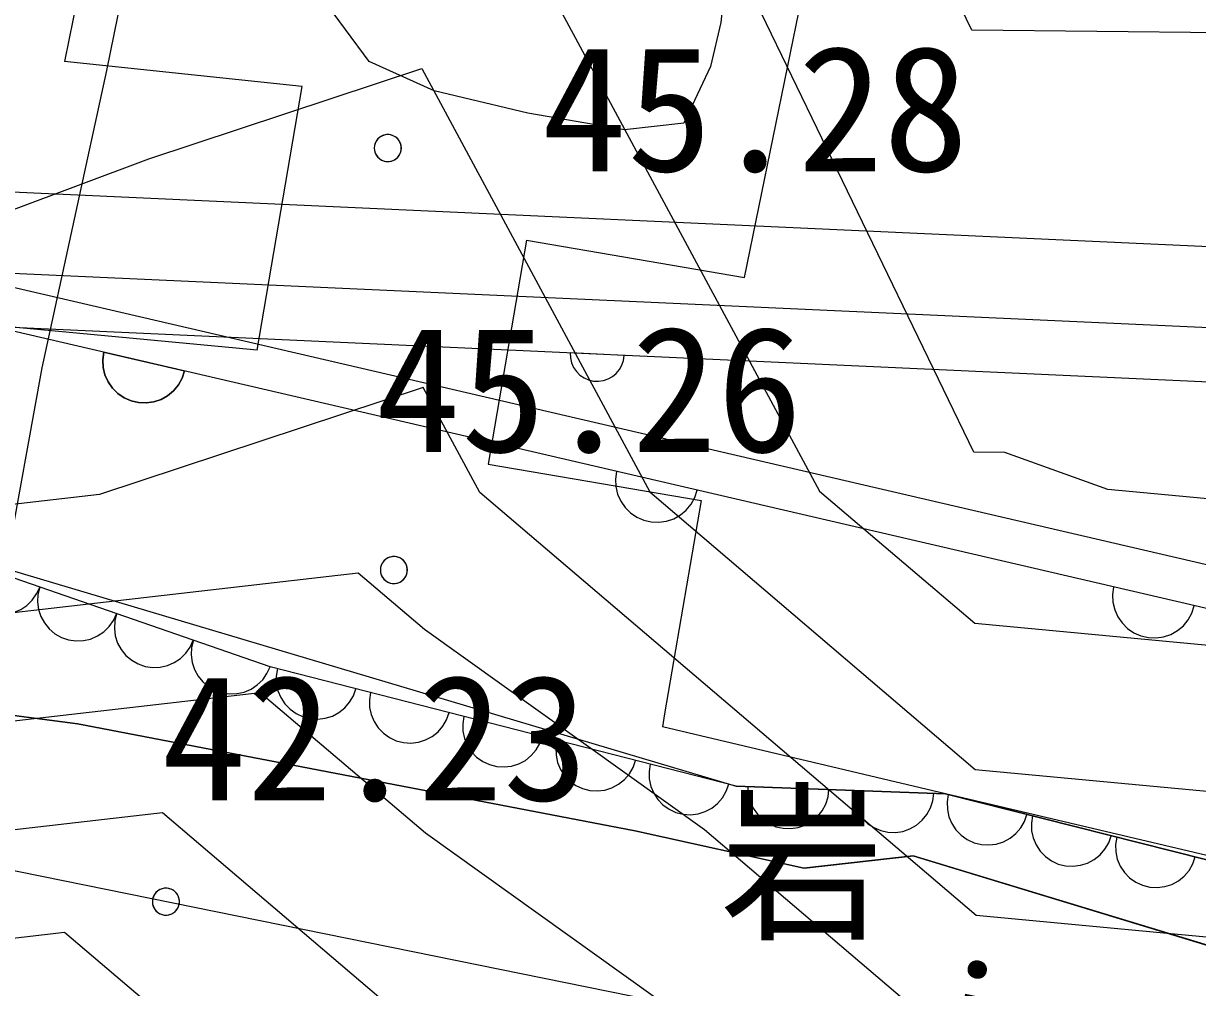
# Model space of a CAD drawing. Extents: x 42655 to 43811, y -141820 to -141156.
# Drawn here: x 43648.75 to 43659.6, y -141360.11 to -141351.2 of the extents above; entities that cross this region are included whole.
import ezdxf

# ---------------------------------------------------------------- set-up
doc = ezdxf.new("R2010")
doc.units = 0
for name, color, linetype in [('ZE_HICN', 7, 'Continuous'), ('ZE_LWCN', 7, 'Continuous'), ('地形', 7, 'Continuous'), ('現況水路ﾊｯﾁ', 7, 'Continuous')]:
    doc.layers.add(name, color=color, linetype=linetype)

msp = doc.modelspace()

# ---------------------------------------------------------------- linework, layer by layer
at = {"layer": 'ZE_HICN'}
for points in [[(43670.166, -141358.665), (43667.725, -141358.014), (43663.61, -141355.487), (43662.608, -141351.884), (43660.983, -141351.301), (43657.517, -141351.264), (43656.594, -141349.358), (43657.503, -141348.444), (43661.814, -141348.392), (43662.588, -141347.666), (43663.879, -141347.759), (43667.681, -141348.645), (43668.638, -141349.3)], [(43669.995, -141367.782), (43667.76, -141365.249), (43666.811, -141362.769), (43664.051, -141361.647), (43662.653, -141361.276), (43658.233, -141360.863), (43657.562, -141360.8), (43655.046, -141358.656), (43652.455, -141356.803), (43651.843, -141356.281), (43647.367, -141356.797)]]:
    msp.add_lwpolyline(points, dxfattribs=at)
at = {"layer": 'ZE_LWCN'}
for points in [[(43672.041, -141343.121), (43667.648, -141341.858), (43663.811, -141341.644), (43662.56, -141341.821), (43661.619, -141342.03), (43660.391, -141343.177), (43658.75, -141344.716), (43657.486, -141344.731), (43652.867, -141349.375), (43653.488, -141350.658), (43656.108, -141355.523), (43657.543, -141356.746), (43661.312, -141357.098), (43662.633, -141357.221), (43664.475, -141357.711), (43667.733, -141359.712), (43669.028, -141360.057)], [(43666.887, -141367.797), (43665.553, -141364.308), (43662.661, -141363.133), (43658.247, -141362.495), (43657.569, -141362.286), (43657.182, -141362.148), (43656.653, -141361.683), (43652.464, -141358.687), (43650.938, -141357.388), (43647.372, -141357.799), (43643.865, -141357.498), (43642.281, -141357.19), (43641.024, -141357.116), (43638.836, -141355.605), (43637.18, -141354.626), (43633.54, -141353.872), (43632.088, -141353.824), (43629.328, -141352.316), (43627.004, -141354.756), (43624.746, -141352.23), (43624.312, -141349.511), (43624.497, -141346.336), (43621.865, -141343.968), (43618.421, -141345.359)], [(43669.597, -141359.361), (43667.729, -141358.863), (43663.03, -141355.977), (43662.627, -141355.87), (43662.338, -141355.843), (43658.775, -141355.51), (43657.822, -141355.168), (43657.535, -141355.165), (43654.731, -141349.366), (43657.495, -141346.587), (43660.282, -141346.554), (43662.572, -141344.405), (43666.396, -141344.681), (43667.663, -141344.976), (43671.208, -141347.405)], [(43647.351, -141353.407), (43649.907, -141352.451), (43652.43, -141351.618), (43654.538, -141355.53), (43657.549, -141358.097), (43660.285, -141358.353), (43662.64, -141358.573), (43665.921, -141359.445), (43667.737, -141360.56), (43668.459, -141360.753)], [(43668.32, -141361.627), (43667.89, -141361.449), (43667.741, -141361.409), (43667.367, -141361.179), (43662.646, -141359.924), (43659.259, -141359.608), (43657.556, -141359.448), (43652.967, -141355.537), (43652.444, -141354.567), (43649.451, -141355.554), (43647.362, -141355.795)], [(43616.841, -141357.425), (43621.668, -141355.994), (43621.922, -141355.965), (43622.247, -141356.077), (43627.025, -141359.165), (43631.374, -141356.52), (43632.1, -141356.308), (43632.408, -141356.01), (43637.192, -141357.17), (43639.613, -141358.841), (43642.289, -141359), (43645.663, -141359.655), (43647.381, -141359.803), (43649.128, -141359.602), (43651.601, -141361.707), (43652.483, -141362.629), (43654.988, -141364.832), (43657.586, -141365.758), (43662.139, -141367.163)], [(43647.376, -141358.801), (43650.033, -141358.495), (43652.473, -141360.572), (43654.044, -141361.695), (43656.085, -141363.49), (43657.577, -141364.022), (43660.193, -141364.829), (43662.671, -141365.187), (43664.294, -141365.847), (43665.043, -141367.805)]]:
    msp.add_lwpolyline(points, dxfattribs=at)
at = {"layer": '地形'}
for p, q in [((43649.682, -141348.821), (43649.126, -141351.553)), ((43655.415, -141353.55), (43656.305, -141349.19)), ((43651.943, -141351.553), (43650.871, -141350.091)), ((43661.288, -141353.336), (43648, -141352.731)), ((43653.4, -141353.204), (43653.044, -141355.274)), ((43653.4, -141353.204), (43655.415, -141353.55)), ((43661.504, -141354.096), (43647.966, -141353.481)), ((43666.894, -141357.883), (43647.966, -141353.481)), ((43666.837, -141358.273), (43647.948, -141353.88)), ((43661.482, -141354.596), (43647.9, -141353.978)), ((43650.909, -141354.222), (43648.581, -141354.002)), ((43650.237, -141354.413), (43650.237, -141354.413)), ((43653.044, -141355.274), (43655.015, -141355.612)), ((43655.015, -141355.612), (43654.676, -141357.584)), ((43654.4, -141358.665), (43649.248, -141357.675)), ((43654.676, -141357.584), (43654.656, -141357.703)), ((43657.273, -141358.322), (43654.656, -141357.703)), ((43666.381, -141360.476), (43657.273, -141358.322)), ((43655.962, -141359.009), (43654.4, -141358.665)), ((43673.517, -141364.076), (43647.722, -141358.843)), ((43656.975, -141358.896), (43655.962, -141359.009)), ((43660.448, -141359.952), (43656.975, -141358.896))]:
    msp.add_line(p, q, dxfattribs=at)
for points in [[(43650.759, -141346.056), (43650.072, -141348.907), (43649.517, -141351.635), (43648.918, -141354.385), (43648.582, -141356.238)], [(43655.368, -141348.397), (43655.379, -141349.42), (43655.295, -141350.216), (43655.197, -141351.193), (43655.1, -141351.598), (43654.854, -141352.121), (43654.304, -141352.185), (43653.41, -141352.031), (43652.544, -141351.822), (43651.943, -141351.553)], [(43649.248, -141357.675), (43647.784, -141357.485), (43629.008, -141352.456), (43617.571, -141352.086), (43610.497, -141351.209), (43606.092, -141352.387)], [(43650.909, -141354.222), (43651.326, -141351.782), (43649.126, -141351.553)], [(43652.242, -141352.353), (43652.24, -141352.33), (43652.233, -141352.307), (43652.223, -141352.287), (43652.209, -141352.268), (43652.192, -141352.253), (43652.173, -141352.241), (43652.151, -141352.232), (43652.128, -141352.228), (43652.105, -141352.228), (43652.083, -141352.232), (43652.061, -141352.241), (43652.042, -141352.253), (43652.024, -141352.268), (43652.011, -141352.287), (43652, -141352.307), (43651.994, -141352.33), (43651.992, -141352.353)], [(43651.992, -141352.353), (43651.994, -141352.375), (43652, -141352.396), (43652.01, -141352.417), (43652.023, -141352.435), (43652.039, -141352.45), (43652.058, -141352.463), (43652.078, -141352.471), (43652.1, -141352.476), (43652.122, -141352.477), (43652.145, -141352.474), (43652.166, -141352.467), (43652.186, -141352.457), (43652.203, -141352.443), (43652.218, -141352.426), (43652.229, -141352.407), (43652.237, -141352.386), (43652.241, -141352.364), (43652.241, -141352.341), (43652.237, -141352.319), (43652.229, -141352.298), (43652.218, -141352.279), (43652.203, -141352.262), (43652.186, -141352.248), (43652.166, -141352.238), (43652.145, -141352.231), (43652.122, -141352.228), (43652.1, -141352.229), (43652.078, -141352.234), (43652.058, -141352.242), (43652.039, -141352.255), (43652.023, -141352.27), (43652.01, -141352.288), (43652, -141352.309), (43651.994, -141352.33), (43651.992, -141352.353)], [(43651.992, -141352.353), (43651.994, -141352.376), (43652, -141352.398), (43652.011, -141352.418), (43652.024, -141352.437), (43652.042, -141352.452), (43652.061, -141352.464), (43652.083, -141352.473), (43652.105, -141352.477), (43652.128, -141352.477), (43652.151, -141352.473), (43652.173, -141352.464), (43652.192, -141352.452), (43652.209, -141352.437), (43652.223, -141352.418), (43652.233, -141352.398), (43652.24, -141352.376), (43652.242, -141352.353)], [(43649.491, -141354.239), (43649.481, -141354.309), (43649.484, -141354.38), (43649.501, -141354.449), (43649.53, -141354.513), (43649.57, -141354.572), (43649.62, -141354.621), (43649.678, -141354.661), (43649.743, -141354.69), (43649.812, -141354.706), (43649.883, -141354.709), (43649.953, -141354.699), (43650.02, -141354.676), (43650.081, -141354.642), (43650.136, -141354.596), (43650.181, -141354.542), (43650.215, -141354.48), (43650.237, -141354.413)], [(43650.237, -141354.413), (43650.215, -141354.48), (43650.181, -141354.542), (43650.136, -141354.596), (43650.081, -141354.642), (43650.02, -141354.676), (43649.953, -141354.699), (43649.883, -141354.709), (43649.812, -141354.706), (43649.743, -141354.69), (43649.678, -141354.661), (43649.62, -141354.621), (43649.57, -141354.572), (43649.53, -141354.513), (43649.501, -141354.449), (43649.484, -141354.38), (43649.481, -141354.309), (43649.491, -141354.239)], [(43649.491, -141354.239), (43649.491, -141354.239), (43650.237, -141354.413)], [(43653.802, -141354.247), (43653.805, -141354.293), (43653.815, -141354.338), (43653.834, -141354.38), (43653.86, -141354.418), (43653.893, -141354.451), (43653.931, -141354.477), (43653.973, -141354.495), (43654.018, -141354.506), (43654.064, -141354.508), (43654.11, -141354.501), (43654.153, -141354.487), (43654.194, -141354.464), (43654.229, -141354.435), (43654.258, -141354.399), (43654.281, -141354.359), (43654.296, -141354.315), (43654.302, -141354.269)], [(43654.302, -141354.269), (43654.302, -141354.269), (43653.802, -141354.247), (43653.802, -141354.247)], [(43653.802, -141354.247), (43653.805, -141354.293), (43653.815, -141354.338), (43653.834, -141354.38), (43653.86, -141354.418), (43653.893, -141354.451), (43653.931, -141354.477), (43653.973, -141354.495), (43654.018, -141354.506), (43654.064, -141354.508), (43654.11, -141354.501), (43654.153, -141354.487), (43654.194, -141354.464), (43654.229, -141354.435), (43654.258, -141354.399), (43654.281, -141354.359), (43654.296, -141354.315), (43654.302, -141354.269)], [(43662.943, -141359.988), (43661.166, -141359.304), (43657.273, -141358.322), (43655.337, -141358.251), (43651.028, -141357.147), (43648.188, -141356.166), (43643.557, -141355.407)], [(43654.231, -141355.341), (43654.221, -141355.412), (43654.225, -141355.482), (43654.241, -141355.551), (43654.27, -141355.616), (43654.31, -141355.674), (43654.36, -141355.724), (43654.419, -141355.764), (43654.483, -141355.792), (43654.552, -141355.808), (43654.623, -141355.811), (43654.693, -141355.801), (43654.76, -141355.779), (43654.822, -141355.744), (43654.876, -141355.699), (43654.921, -141355.644), (43654.955, -141355.582), (43654.978, -141355.515)], [(43648.189, -141356.167), (43648.172, -141356.234), (43648.168, -141356.303), (43648.177, -141356.372), (43648.199, -141356.437), (43648.232, -141356.498), (43648.276, -141356.552), (43648.328, -141356.596), (43648.389, -141356.631), (43648.454, -141356.653), (43648.522, -141356.663), (43648.592, -141356.661), (43648.659, -141356.646), (43648.723, -141356.618), (43648.78, -141356.58), (43648.83, -141356.531), (43648.869, -141356.474), (43648.898, -141356.411)], [(43652.298, -141356.253), (43652.296, -141356.23), (43652.289, -141356.208), (43652.279, -141356.188), (43652.265, -141356.169), (43652.248, -141356.154), (43652.229, -141356.142), (43652.207, -141356.133), (43652.184, -141356.129), (43652.161, -141356.129), (43652.139, -141356.133), (43652.117, -141356.142), (43652.098, -141356.154), (43652.081, -141356.169), (43652.067, -141356.188), (43652.056, -141356.208), (43652.05, -141356.23), (43652.048, -141356.253)], [(43652.048, -141356.253), (43652.05, -141356.276), (43652.056, -141356.297), (43652.066, -141356.318), (43652.079, -141356.336), (43652.095, -141356.351), (43652.114, -141356.363), (43652.134, -141356.372), (43652.156, -141356.377), (43652.179, -141356.378), (43652.201, -141356.375), (43652.222, -141356.368), (43652.242, -141356.358), (43652.259, -141356.344), (43652.274, -141356.327), (43652.286, -141356.308), (43652.293, -141356.287), (43652.297, -141356.265), (43652.297, -141356.242), (43652.293, -141356.22), (43652.286, -141356.199), (43652.274, -141356.18), (43652.259, -141356.163), (43652.242, -141356.149), (43652.222, -141356.138), (43652.201, -141356.132), (43652.179, -141356.129), (43652.156, -141356.13), (43652.134, -141356.135), (43652.114, -141356.143), (43652.095, -141356.156), (43652.079, -141356.171), (43652.066, -141356.189), (43652.056, -141356.21), (43652.05, -141356.231), (43652.048, -141356.253)], [(43648.582, -141356.238), (43655.337, -141358.251), (43657.273, -141358.322), (43661.166, -141359.304), (43662.943, -141359.988), (43666.013, -141360.837)], [(43652.048, -141356.253), (43652.05, -141356.276), (43652.056, -141356.299), (43652.067, -141356.319), (43652.081, -141356.338), (43652.098, -141356.353), (43652.117, -141356.365), (43652.139, -141356.374), (43652.161, -141356.378), (43652.184, -141356.378), (43652.207, -141356.374), (43652.229, -141356.365), (43652.248, -141356.353), (43652.265, -141356.338), (43652.279, -141356.319), (43652.289, -141356.299), (43652.296, -141356.276), (43652.298, -141356.253)], [(43648.899, -141356.412), (43648.882, -141356.479), (43648.878, -141356.548), (43648.887, -141356.617), (43648.909, -141356.683), (43648.942, -141356.743), (43648.986, -141356.797), (43649.039, -141356.842), (43649.099, -141356.876), (43649.164, -141356.898), (43649.233, -141356.909), (43649.302, -141356.906), (43649.369, -141356.891), (43649.433, -141356.863), (43649.49, -141356.825), (43649.54, -141356.776), (43649.579, -141356.72), (43649.608, -141356.657)], [(43658.828, -141356.411), (43658.818, -141356.481), (43658.822, -141356.551), (43658.838, -141356.62), (43658.867, -141356.685), (43658.907, -141356.743), (43658.957, -141356.793), (43659.015, -141356.833), (43659.08, -141356.861), (43659.149, -141356.877), (43659.22, -141356.88), (43659.29, -141356.87), (43659.357, -141356.848), (43659.418, -141356.813), (43659.473, -141356.768), (43659.518, -141356.713), (43659.552, -141356.651), (43659.574, -141356.584)], [(43649.609, -141356.657), (43649.592, -141356.724), (43649.589, -141356.793), (43649.597, -141356.862), (43649.619, -141356.928), (43649.652, -141356.988), (43649.696, -141357.042), (43649.749, -141357.087), (43649.809, -141357.121), (43649.874, -141357.144), (43649.943, -141357.154), (43650.012, -141357.151), (43650.079, -141357.136), (43650.143, -141357.109), (43650.2, -141357.07), (43650.25, -141357.021), (43650.289, -141356.965), (43650.318, -141356.902)], [(43650.319, -141356.902), (43650.302, -141356.969), (43650.299, -141357.038), (43650.308, -141357.107), (43650.329, -141357.173), (43650.362, -141357.234), (43650.406, -141357.287), (43650.459, -141357.332), (43650.519, -141357.366), (43650.584, -141357.389), (43650.653, -141357.399), (43650.722, -141357.396), (43650.789, -141357.381), (43650.853, -141357.354), (43650.91, -141357.315), (43650.96, -141357.267), (43650.999, -141357.21), (43651.028, -141357.147)], [(43651.096, -141357.164), (43651.085, -141357.233), (43651.087, -141357.302), (43651.101, -141357.37), (43651.128, -141357.433), (43651.166, -141357.491), (43651.214, -141357.541), (43651.27, -141357.581), (43651.333, -141357.611), (43651.4, -141357.628), (43651.469, -141357.632), (43651.538, -141357.624), (43651.604, -141357.603), (43651.665, -141357.571), (43651.719, -141357.528), (43651.764, -141357.475), (43651.799, -141357.416), (43651.822, -141357.351)], [(43651.958, -141357.385), (43651.947, -141357.454), (43651.949, -141357.523), (43651.963, -141357.59), (43651.99, -141357.654), (43652.028, -141357.712), (43652.076, -141357.762), (43652.132, -141357.802), (43652.195, -141357.831), (43652.262, -141357.849), (43652.331, -141357.853), (43652.4, -141357.845), (43652.466, -141357.824), (43652.527, -141357.792), (43652.581, -141357.749), (43652.626, -141357.696), (43652.661, -141357.637), (43652.684, -141357.571)], [(43652.82, -141357.606), (43652.809, -141357.674), (43652.81, -141357.744), (43652.825, -141357.811), (43652.852, -141357.875), (43652.89, -141357.933), (43652.938, -141357.983), (43652.994, -141358.023), (43653.057, -141358.052), (43653.124, -141358.069), (43653.193, -141358.074), (43653.261, -141358.066), (43653.327, -141358.045), (43653.389, -141358.013), (43653.443, -141357.969), (43653.488, -141357.917), (43653.523, -141357.857), (43653.546, -141357.792)], [(43653.681, -141357.827), (43653.67, -141357.895), (43653.672, -141357.964), (43653.687, -141358.032), (43653.713, -141358.096), (43653.751, -141358.154), (43653.799, -141358.204), (43653.856, -141358.244), (43653.918, -141358.273), (43653.985, -141358.29), (43654.054, -141358.295), (43654.123, -141358.287), (43654.189, -141358.266), (43654.25, -141358.233), (43654.304, -141358.19), (43654.35, -141358.138), (43654.385, -141358.078), (43654.408, -141358.013)], [(43654.543, -141358.048), (43654.532, -141358.116), (43654.534, -141358.185), (43654.548, -141358.253), (43654.575, -141358.317), (43654.613, -141358.375), (43654.661, -141358.424), (43654.717, -141358.465), (43654.78, -141358.494), (43654.847, -141358.511), (43654.916, -141358.516), (43654.985, -141358.507), (43655.051, -141358.487), (43655.112, -141358.454), (43655.166, -141358.411), (43655.211, -141358.359), (43655.246, -141358.299), (43655.27, -141358.234)], [(43655.447, -141358.255), (43655.45, -141358.324), (43655.467, -141358.391), (43655.495, -141358.454), (43655.535, -141358.511), (43655.584, -141358.56), (43655.642, -141358.598), (43655.705, -141358.626), (43655.773, -141358.641), (43655.842, -141358.643), (43655.911, -141358.633), (43655.976, -141358.611), (43656.036, -141358.576), (43656.089, -141358.532), (43656.133, -141358.478), (43656.166, -141358.417), (43656.187, -141358.351), (43656.196, -141358.283)], [(43656.415, -141358.291), (43656.418, -141358.36), (43656.435, -141358.427), (43656.464, -141358.49), (43656.503, -141358.547), (43656.553, -141358.595), (43656.61, -141358.634), (43656.674, -141358.661), (43656.741, -141358.676), (43656.81, -141358.679), (43656.879, -141358.669), (43656.944, -141358.646), (43657.004, -141358.612), (43657.057, -141358.567), (43657.101, -141358.514), (43657.134, -141358.453), (43657.155, -141358.387), (43657.164, -141358.318)], [(43657.299, -141358.329), (43657.288, -141358.397), (43657.291, -141358.466), (43657.305, -141358.534), (43657.332, -141358.598), (43657.37, -141358.655), (43657.419, -141358.705), (43657.475, -141358.745), (43657.538, -141358.774), (43657.605, -141358.791), (43657.674, -141358.795), (43657.743, -141358.787), (43657.809, -141358.766), (43657.87, -141358.733), (43657.924, -141358.69), (43657.969, -141358.637), (43658.003, -141358.578), (43658.026, -141358.512)], [(43658.078, -141358.525), (43658.067, -141358.594), (43658.069, -141358.663), (43658.084, -141358.73), (43658.111, -141358.794), (43658.149, -141358.852), (43658.197, -141358.902), (43658.253, -141358.942), (43658.316, -141358.971), (43658.383, -141358.987), (43658.452, -141358.992), (43658.521, -141358.983), (43658.587, -141358.962), (43658.648, -141358.93), (43658.702, -141358.886), (43658.747, -141358.834), (43658.782, -141358.774), (43658.805, -141358.709)], [(43658.856, -141358.722), (43658.845, -141358.79), (43658.847, -141358.859), (43658.862, -141358.927), (43658.889, -141358.99), (43658.927, -141359.048), (43658.975, -141359.098), (43659.032, -141359.138), (43659.095, -141359.167), (43659.162, -141359.184), (43659.231, -141359.188), (43659.3, -141359.18), (43659.366, -141359.159), (43659.427, -141359.126), (43659.48, -141359.083), (43659.526, -141359.03), (43659.56, -141358.97), (43659.583, -141358.905)], [(43650.19, -141359.319), (43650.188, -141359.296), (43650.182, -141359.274), (43650.172, -141359.253), (43650.158, -141359.235), (43650.141, -141359.219), (43650.121, -141359.207), (43650.099, -141359.199), (43650.077, -141359.194), (43650.054, -141359.194), (43650.031, -141359.199), (43650.01, -141359.207), (43649.99, -141359.219), (43649.973, -141359.235), (43649.959, -141359.253), (43649.949, -141359.274), (43649.942, -141359.296), (43649.94, -141359.319)], [(43649.94, -141359.319), (43649.942, -141359.341), (43649.948, -141359.363), (43649.958, -141359.383), (43649.971, -141359.401), (43649.987, -141359.417), (43650.006, -141359.429), (43650.027, -141359.438), (43650.048, -141359.443), (43650.071, -141359.444), (43650.093, -141359.441), (43650.114, -141359.434), (43650.134, -141359.423), (43650.152, -141359.409), (43650.166, -141359.392), (43650.178, -141359.373), (43650.186, -141359.352), (43650.19, -141359.33), (43650.19, -141359.308), (43650.186, -141359.286), (43650.178, -141359.265), (43650.166, -141359.245), (43650.152, -141359.228), (43650.134, -141359.214), (43650.114, -141359.204), (43650.093, -141359.197), (43650.071, -141359.194), (43650.048, -141359.195), (43650.027, -141359.2), (43650.006, -141359.209), (43649.987, -141359.221), (43649.971, -141359.237), (43649.958, -141359.255), (43649.948, -141359.275), (43649.942, -141359.296), (43649.94, -141359.319)], [(43649.94, -141359.319), (43649.942, -141359.342), (43649.949, -141359.364), (43649.959, -141359.385), (43649.973, -141359.403), (43649.99, -141359.419), (43650.01, -141359.431), (43650.031, -141359.439), (43650.054, -141359.443), (43650.077, -141359.443), (43650.099, -141359.439), (43650.121, -141359.431), (43650.141, -141359.419), (43650.158, -141359.403), (43650.172, -141359.385), (43650.182, -141359.364), (43650.188, -141359.342), (43650.19, -141359.319)]]:
    msp.add_lwpolyline(points, dxfattribs=at)
at = {"layer": '現況水路ﾊｯﾁ'}
msp.add_lwpolyline([(43669.917, -141361.659), (43666.327, -141361.501), (43665.115, -141361.447), (43662.77, -141361.007), (43660.45, -141359.955), (43656.978, -141358.899), (43655.965, -141359.012), (43654.403, -141358.667), (43649.251, -141357.677), (43647.786, -141357.487), (43629.011, -141352.459), (43617.574, -141352.089)], dxfattribs=at)

# ---------------------------------------------------------------- texts
at = {"layer": '地形'}
for s, height, p in [('45.28', 1.1606, (43653.539, -141352.567)), ('45.26', 1.1606, (43652.002, -141355.161)), ('42.23', 1.1606, (43650.023, -141358.383)), ('岩', 1.161, (43655.193, -141359.546))]:
    msp.add_text(s, height=height, dxfattribs=at).set_placement(p)
msp.add_text('i=5.39%', height=1.0316, rotation=348.386, dxfattribs=at).set_placement((43657.021, -141360.861))

doc.saveas('drawing.dxf')
